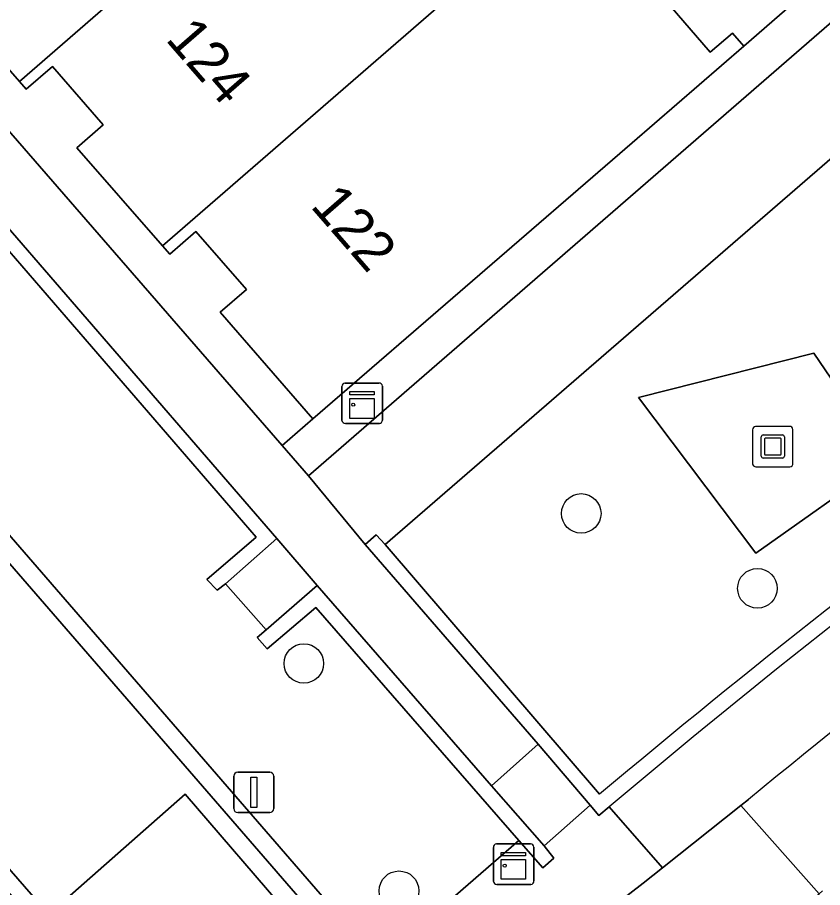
# Model space of a CAD drawing. Extents: x 155887 to 156869, y 383880 to 384678.
# Drawn here: x 156381.91 to 156401.84, y 384213.98 to 384235.51 of the extents above; entities that cross this region are included whole.
import ezdxf

# ---------------------------------------------------------------- set-up
doc = ezdxf.new("R2010")
doc.units = 0
for name, color, linetype in [('IMGEO_Boom', 7, 'Continuous'), ('IMGEO_Erf', 7, 'Continuous'), ('IMGEO_Fietspad_gesloten', 7, 'Continuous'), ('IMGEO_Fietspad_open', 7, 'Continuous'), ('IMGEO_Groenvoorziening', 7, 'Continuous'), ('IMGEO_Haag', 7, 'Continuous'), ('IMGEO_Kast', 7, 'Continuous'), ('IMGEO_Kunstobject', 7, 'Continuous'), ('IMGEO_Lichtmast', 7, 'Continuous'), ('IMGEO_Muur', 7, 'Continuous'), ('IMGEO_Pand', 7, 'Continuous'), ('IMGEO_Pand_nummerreeks', 7, 'Continuous'), ('IMGEO_Parkeervlak_open', 7, 'Continuous'), ('IMGEO_Rijbaan_lokaal_gesloten', 7, 'Continuous'), ('IMGEO_Rijbaan_lokaal_open', 7, 'Continuous'), ('IMGEO_Voetpad_op_trap', 7, 'Continuous'), ('IMGEO_Voetpad_open', 7, 'Continuous')]:
    doc.layers.add(name, color=color, linetype=linetype)

msp = doc.modelspace()

# ---------------------------------------------------------------- linework, layer by layer
at = {"layer": 'IMGEO_Boom'}
for centre in [(156395.864, 384223.238), (156400.222, 384221.384), (156389, 384219.525), (156391.354, 384213.901)]:
    msp.add_circle(centre, 0.489, dxfattribs=at)
at = {"layer": 'IMGEO_Erf'}
for points in [[(156381.834, 384250), (156382.765, 384248.929), (156385.046, 384250.912), (156388.568, 384246.825), (156392.093, 384242.735), (156394.92, 384245.164), (156398.446, 384241.107), (156395.615, 384238.647), (156399.058, 384234.651), (156399.61, 384235.127), (156399.89, 384234.801), (156408.835, 384242.587), (156405.094, 384246.887), (156402.386, 384250), (156401.553, 384250.957), (156398.009, 384255.031), (156394.468, 384259.101), (156390.921, 384263.178), (156387.381, 384267.247), (156383.836, 384271.321), (156380.088, 384275.63)], [(156366.682, 384250), (156388.463, 384224.919), (156389.224, 384225.577), (156386.93, 384228.218), (156387.58, 384228.782), (156386.328, 384230.218), (156385.68, 384229.654), (156385.503, 384229.858), (156383.385, 384232.289), (156384.034, 384232.854), (156382.777, 384234.302), (156382.128, 384233.737), (156381.962, 384233.928), (156379.838, 384236.371)]]:
    msp.add_lwpolyline(points, dxfattribs=at)
at = {"layer": 'IMGEO_Fietspad_gesloten'}
msp.add_lwpolyline([(156400.005, 384216.161), (156399.816, 384216.011), (156401.748, 384213.827), (156401.836, 384213.898)], dxfattribs=at)
msp.add_arc((156537.053, 384050.028), 215.365, 122.05638, 129.52025, dxfattribs=at)
at = {"layer": 'IMGEO_Fietspad_open'}
msp.add_lwpolyline([(156399.804, 384212.258), (156401.748, 384213.827), (156399.816, 384216.011), (156397.871, 384214.469), (156397.392, 384214.09), (156394.876, 384212.133), (156393.539, 384211.107)], dxfattribs=at)
at = {"layer": 'IMGEO_Groenvoorziening'}
for points in [[(156389.114, 384224.168), (156411.089, 384243.242), (156410.449, 384243.991), (156408.835, 384242.587), (156399.89, 384234.801), (156397.123, 384232.408), (156389.224, 384225.577), (156388.463, 384224.919)], [(156400.183, 384222.251), (156403.428, 384224.546), (156401.616, 384227.204), (156397.278, 384226.11)], [(156403.428, 384224.546), (156400.183, 384222.251), (156397.278, 384226.11), (156401.616, 384227.204)]]:
    msp.add_lwpolyline(points, close=True, dxfattribs=at)
msp.add_lwpolyline([(156419.618, 384233.397), (156412.765, 384241.311), (156391.014, 384222.467), (156396.318, 384216.289)], dxfattribs=at)
msp.add_arc((156539.571, 384045.608), 222.831, 122.56903, 130.00684, dxfattribs=at)
at = {"layer": 'IMGEO_Haag'}
msp.add_lwpolyline([(156389.114, 384224.168), (156411.089, 384243.242), (156410.449, 384243.991), (156408.835, 384242.587), (156399.89, 384234.801), (156397.123, 384232.408), (156389.224, 384225.577), (156388.463, 384224.919)], close=True, dxfattribs=at)
at = {"layer": 'IMGEO_Kast'}
for p, q in [((156390.018, 384226.465), (156390.859, 384226.465)), ((156390.859, 384226.465), (156390.018, 384226.465)), ((156389.943, 384225.54), (156389.943, 384226.381)), ((156389.943, 384226.381), (156389.943, 384225.54)), ((156390.943, 384226.39), (156390.943, 384225.549)), ((156390.943, 384225.549), (156390.943, 384226.39)), ((156390.868, 384225.465), (156390.027, 384225.465)), ((156390.027, 384225.465), (156390.868, 384225.465)), ((156393.766, 384215.057), (156394.607, 384215.057)), ((156394.607, 384215.057), (156393.766, 384215.057)), ((156393.691, 384214.132), (156393.691, 384214.973)), ((156393.691, 384214.973), (156393.691, 384214.132)), ((156394.691, 384214.982), (156394.691, 384214.141)), ((156394.691, 384214.141), (156394.691, 384214.982)), ((156394.616, 384214.057), (156393.775, 384214.057)), ((156393.775, 384214.057), (156394.616, 384214.057))]:
    msp.add_line(p, q, dxfattribs=at)
for points in [[(156390.138, 384226.255), (156390.738, 384226.255), (156390.738, 384226.17), (156390.138, 384226.17), (156390.138, 384226.255)], [(156390.138, 384226.08), (156390.738, 384226.08), (156390.738, 384225.591), (156390.138, 384225.591), (156390.138, 384226.08)], [(156393.886, 384214.847), (156394.486, 384214.847), (156394.486, 384214.762), (156393.886, 384214.762), (156393.886, 384214.847)], [(156393.886, 384214.672), (156394.486, 384214.672), (156394.486, 384214.183), (156393.886, 384214.183), (156393.886, 384214.672)]]:
    msp.add_lwpolyline(points, dxfattribs=at)
for centre in [(156390.222, 384225.929), (156393.97, 384214.521)]:
    msp.add_circle(centre, 0.0377, dxfattribs=at)
for centre, start, end in [((156390.021, 384226.387), 92.4484, 184.2845), ((156390.021, 384226.387), 92.4484, 184.2845), ((156390.865, 384226.387), 2.4484, 94.2845), ((156390.865, 384226.387), 2.4484, 94.2845), ((156390.021, 384225.543), 182.4484, 274.2845), ((156390.021, 384225.543), 182.4484, 274.2845), ((156390.865, 384225.543), 272.4484, 4.2845), ((156390.865, 384225.543), 272.4484, 4.2845), ((156393.769, 384214.979), 92.4484, 184.2845), ((156393.769, 384214.979), 92.4484, 184.2845), ((156394.613, 384214.979), 2.4484, 94.2845), ((156394.613, 384214.979), 2.4484, 94.2845), ((156394.613, 384214.135), 272.4484, 4.2845), ((156394.613, 384214.135), 272.4484, 4.2845), ((156393.769, 384214.135), 182.4484, 274.2845), ((156393.769, 384214.135), 182.4484, 274.2845)]:
    msp.add_arc(centre, 0.0779, start, end, dxfattribs=at)
at = {"layer": 'IMGEO_Kunstobject'}
for p, q in [((156401.019, 384225.392), (156400.178, 384225.392)), ((156401.019, 384225.392), (156400.178, 384225.392)), ((156400.103, 384225.308), (156400.103, 384224.467)), ((156400.103, 384225.308), (156400.103, 384224.467)), ((156400.317, 384224.656), (156400.317, 384225.13)), ((156400.367, 384225.18), (156400.841, 384225.18)), ((156400.891, 384225.13), (156400.891, 384224.656)), ((156401.103, 384224.476), (156401.103, 384225.317)), ((156401.103, 384224.476), (156401.103, 384225.317)), ((156400.397, 384225.08), (156400.397, 384224.706)), ((156400.791, 384225.1), (156400.417, 384225.1)), ((156400.811, 384224.706), (156400.811, 384225.08)), ((156400.841, 384224.606), (156400.367, 384224.606)), ((156400.417, 384224.686), (156400.791, 384224.686)), ((156400.187, 384224.392), (156401.028, 384224.392)), ((156400.187, 384224.392), (156401.028, 384224.392))]:
    msp.add_line(p, q, dxfattribs=at)
for centre, radius, start, end in [((156400.181, 384225.314), 0.0779, 92.4484, 184.2845), ((156400.181, 384225.314), 0.0779, 92.4484, 184.2845), ((156401.025, 384225.314), 0.0779, 2.4484, 94.2845), ((156401.025, 384225.314), 0.0779, 2.4484, 94.2845), ((156400.367, 384225.13), 0.05, 90, 180), ((156400.841, 384225.13), 0.05, 360, 90), ((156400.417, 384225.08), 0.02, 90, 180), ((156400.791, 384225.08), 0.02, 360, 90), ((156400.417, 384224.706), 0.02, 180, 270), ((156400.791, 384224.706), 0.02, 270, 0), ((156400.367, 384224.656), 0.05, 180, 270), ((156400.841, 384224.656), 0.05, 270, 0), ((156401.025, 384224.47), 0.0779, 272.4484, 4.2845), ((156401.025, 384224.47), 0.0779, 272.4484, 4.2845), ((156400.181, 384224.47), 0.0779, 182.4484, 274.2845), ((156400.181, 384224.47), 0.0779, 182.4484, 274.2845)]:
    msp.add_arc(centre, radius, start, end, dxfattribs=at)
at = {"layer": 'IMGEO_Lichtmast'}
for p, q in [((156387.265, 384215.934), (156387.265, 384216.734)), ((156387.265, 384216.734), (156387.265, 384215.934)), ((156387.365, 384216.834), (156388.155, 384216.834)), ((156388.155, 384216.834), (156387.365, 384216.834)), ((156388.255, 384216.734), (156388.255, 384215.934)), ((156388.255, 384215.934), (156388.255, 384216.734)), ((156388.155, 384215.834), (156387.365, 384215.834)), ((156387.365, 384215.834), (156388.155, 384215.834))]:
    msp.add_line(p, q, dxfattribs=at)
msp.add_lwpolyline([(156387.685, 384216.709), (156387.835, 384216.709), (156387.835, 384215.959), (156387.685, 384215.959), (156387.685, 384216.709)], dxfattribs=at)
for centre, start, end in [((156387.365, 384216.734), 90, 180), ((156387.365, 384216.734), 90, 180), ((156388.155, 384216.734), 0, 90), ((156388.155, 384216.734), 360, 90), ((156387.365, 384215.934), 180, 270), ((156387.365, 384215.934), 180, 270), ((156388.155, 384215.934), 270, 0), ((156388.155, 384215.934), 270, 0)]:
    msp.add_arc(centre, 0.1, start, end, dxfattribs=at)
at = {"layer": 'IMGEO_Muur'}
for points in [[(156387.06, 384221.492), (156388.329, 384222.618), (156379.622, 384232.685), (156379.347, 384232.453), (156387.816, 384222.652), (156386.602, 384221.602), (156386.854, 384221.341)], [(156388.066, 384220.355), (156387.846, 384220.167), (156388.094, 384219.883), (156389.3, 384220.913), (156394.323, 384215.145), (156394.912, 384214.468), (156395.187, 384214.709), (156394.948, 384215.008), (156393.647, 384216.495), (156389.327, 384221.455)]]:
    msp.add_lwpolyline(points, close=True, dxfattribs=at)
msp.add_lwpolyline([(156396.318, 384216.289), (156391.014, 384222.467), (156390.792, 384222.708), (156390.52, 384222.468), (156394.794, 384217.525), (156396.082, 384216.02), (156396.297, 384215.759), (156396.554, 384215.976)], dxfattribs=at)
for centre, radius, start, end in [((156539.571, 384045.608), 222.831, 122.56903, 130.00684), ((156536.39, 384050.113), 216.944, 122.50136, 130.13367)]:
    msp.add_arc(centre, radius, start, end, dxfattribs=at)
at = {"layer": 'IMGEO_Pand'}
for points in [[(156378.422, 384238.006), (156378.596, 384237.806), (156379.245, 384238.37), (156380.487, 384236.935), (156379.838, 384236.371), (156381.962, 384233.928), (156389.846, 384240.781), (156392.093, 384242.735), (156388.568, 384246.825)], [(156393.385, 384236.709), (156395.615, 384238.647), (156398.446, 384241.107), (156394.92, 384245.164), (156392.093, 384242.735), (156389.846, 384240.781), (156381.962, 384233.928), (156382.128, 384233.737), (156382.777, 384234.302), (156384.034, 384232.854), (156383.385, 384232.289), (156385.503, 384229.858)], [(156395.615, 384238.647), (156393.385, 384236.709), (156385.503, 384229.858), (156385.68, 384229.654), (156386.328, 384230.218), (156387.58, 384228.782), (156386.93, 384228.218), (156389.224, 384225.577), (156397.123, 384232.408), (156399.89, 384234.801), (156399.61, 384235.127), (156399.058, 384234.651)]]:
    msp.add_lwpolyline(points, close=True, dxfattribs=at)
at = {"layer": 'IMGEO_Parkeervlak_open'}
msp.add_lwpolyline([(156388.066, 384220.355), (156387.06, 384221.492), (156386.854, 384221.341), (156386.602, 384221.602), (156387.816, 384222.652), (156379.347, 384232.453), (156364.03, 384250), (156358.247, 384256.625), (156356.685, 384255.261), (156357.979, 384253.64), (156356.18, 384252.16), (156356.972, 384251.265), (156358.068, 384250), (156390.526, 384212.529), (156390.747, 384212.292), (156390.873, 384212.147), (156394.323, 384215.145), (156389.3, 384220.913), (156388.094, 384219.883), (156387.846, 384220.167)], close=True, dxfattribs=at)
at = {"layer": 'IMGEO_Rijbaan_lokaal_gesloten'}
msp.add_lwpolyline([(156313.464, 384293.017), (156347.958, 384253.282), (156350.811, 384250), (156386.636, 384208.775), (156386.787, 384208.599), (156386.855, 384208.519), (156387.758, 384207.465), (156387.858, 384207.321), (156391.587, 384203.129), (156395.631, 384206.125), (156395.623, 384206.134), (156395.506, 384206.265), (156390.947, 384211.386), (156390.515, 384211.858), (156390.405, 384211.984), (156390.184, 384212.221), (156357.459, 384250), (156355.834, 384251.857), (156350.366, 384258.146), (156317.194, 384296.335)], dxfattribs=at)
msp.add_lwpolyline([(156386.059, 384216.286), (156388.664, 384213.273), (156385.658, 384210.631), (156383.075, 384213.662)], close=True, dxfattribs=at)
at = {"layer": 'IMGEO_Rijbaan_lokaal_open'}
for points in [[(156272.151, 384339.898), (156313.168, 384292.747), (156347.631, 384252.995), (156350.238, 384250), (156366.569, 384231.232), (156386.48, 384208.352), (156386.787, 384208.599), (156386.636, 384208.775), (156350.811, 384250), (156347.958, 384253.282), (156313.464, 384293.017), (156272.441, 384340.175), (156271.109, 384341.853), (156269.835, 384343.577), (156268.621, 384345.343), (156264.92, 384350.887), (156264.101, 384351.847)], [(156317.194, 384296.335), (156350.366, 384258.146), (156355.834, 384251.857), (156357.459, 384250), (156390.184, 384212.221), (156390.405, 384211.984), (156390.515, 384211.858), (156390.873, 384212.147), (156390.747, 384212.292), (156390.526, 384212.529), (156358.068, 384250), (156356.972, 384251.265), (156356.18, 384252.16), (156350.713, 384258.448), (156317.542, 384296.636)]]:
    msp.add_lwpolyline(points, dxfattribs=at)
msp.add_lwpolyline([(156385.658, 384210.631), (156388.664, 384213.273), (156386.059, 384216.286), (156383.075, 384213.662)], close=True, dxfattribs=at)
at = {"layer": 'IMGEO_Voetpad_op_trap'}
for points in [[(156388.329, 384222.618), (156387.06, 384221.492), (156388.066, 384220.355), (156389.327, 384221.455)], [(156394.794, 384217.525), (156393.647, 384216.495), (156394.948, 384215.008), (156396.082, 384216.02)]]:
    msp.add_lwpolyline(points, close=True, dxfattribs=at)
at = {"layer": 'IMGEO_Voetpad_open'}
for points in [[(156359.778, 384257.949), (156358.247, 384256.625), (156364.03, 384250), (156379.347, 384232.453), (156379.622, 384232.685), (156388.329, 384222.618), (156389.327, 384221.455), (156393.647, 384216.495), (156394.794, 384217.525), (156390.52, 384222.468), (156389.114, 384224.168), (156388.463, 384224.919), (156366.682, 384250)], [(156412.765, 384241.311), (156419.618, 384233.397), (156419.822, 384233.079), (156421.676, 384234.19), (156412.629, 384244.63), (156411.974, 384245.385), (156410.449, 384243.991), (156411.089, 384243.242), (156389.114, 384224.168), (156390.52, 384222.468), (156390.792, 384222.708), (156391.014, 384222.467)]]:
    msp.add_lwpolyline(points, close=True, dxfattribs=at)
for points in [[(156396.554, 384215.976), (156397.871, 384214.469), (156399.816, 384216.011), (156400.005, 384216.161)], [(156392.111, 384211.139), (156394.275, 384212.848), (156394.876, 384212.133), (156397.392, 384214.09), (156397.871, 384214.469), (156396.554, 384215.976), (156396.297, 384215.759), (156396.082, 384216.02), (156394.948, 384215.008), (156395.187, 384214.709), (156394.912, 384214.468), (156394.323, 384215.145), (156390.873, 384212.147)]]:
    msp.add_lwpolyline(points, dxfattribs=at)
for centre, radius, start, end in [((156536.39, 384050.113), 216.944, 122.50136, 130.13367), ((156537.053, 384050.028), 215.365, 122.05638, 129.52025)]:
    msp.add_arc(centre, radius, start, end, dxfattribs=at)

# ---------------------------------------------------------------- texts
at = {"layer": 'IMGEO_Pand_nummerreeks'}
for s, rotation, p in [('124', 310.9949, (156385.555, 384234.963)), ('122', 310.993, (156389.141, 384230.835))]:
    msp.add_text(s, height=1, rotation=rotation, dxfattribs=at).set_placement(p)

doc.saveas('drawing.dxf')
